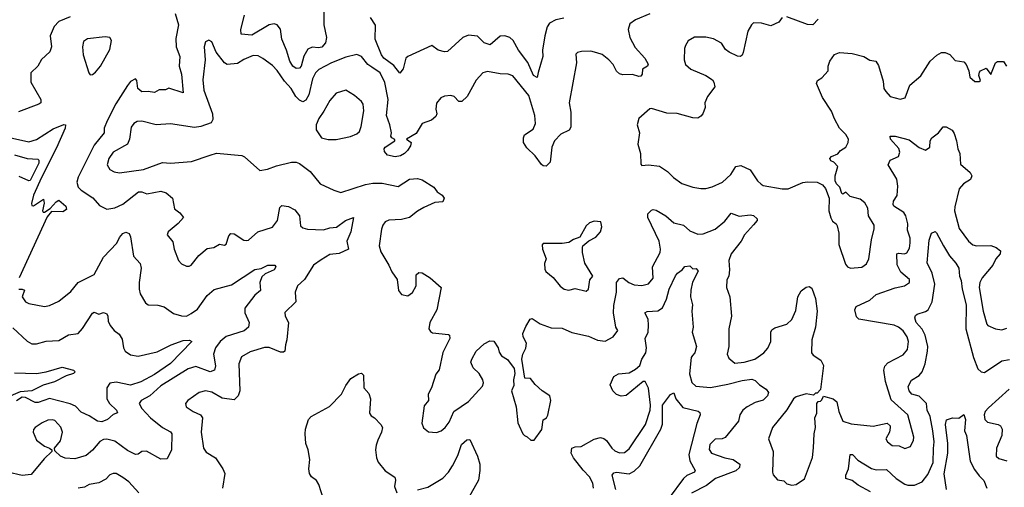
# Model space of a CAD drawing. Extents: x 1468344 to 1613994, y 525695 to 643861.
# Tile 334 of 427: x 1531118 to 1537300, y 633090 to 636026. Entities that reach past the tile are written whole.
import ezdxf

# ---------------------------------------------------------------- set-up
doc = ezdxf.new("R2010")
doc.units = 0

msp = doc.modelspace()

# ---------------------------------------------------------------- linework, layer by layer
at = {"layer": '0CON10XD'}
for points in [[(1532094.1, 636065), (1532114.7, 635995), (1532099.1, 635909.1), (1532100.7, 635855), (1532124.6, 635795), (1532119.1, 635735), (1532134.2, 635685), (1532145, 635566.7), (1532055, 635596.4), (1532033.4, 635586.6), (1531995, 635586.4), (1531965, 635568.2), (1531925, 635575.6), (1531885, 635573.5), (1531860.5, 635595), (1531854.2, 635644.2), (1531845, 635654), (1531815, 635638.2), (1531795, 635613.2), (1531722.8, 635497.2), (1531667.8, 635392.2), (1531649.8, 635345), (1531649.1, 635315), (1531585, 635238.6), (1531485, 635038.2), (1531477.8, 635005), (1531485.3, 634975.3), (1531504.4, 634955), (1531577.4, 634907.4), (1531618.5, 634858.5), (1531666.4, 634836.4), (1531715, 634845.6), (1531765, 634868.2), (1531865, 634944.6), (1531885, 634944.5), (1531917.4, 634932.6), (1532005, 634950), (1532038.9, 634938.9), (1532077.5, 634905), (1532089.5, 634839.5), (1532124.2, 634814.2), (1532147.5, 634785), (1532114.2, 634745.8), (1532050, 634695), (1532044, 634675), (1532080.3, 634630.3), (1532087.5, 634585), (1532115, 634514), (1532135, 634492.5), (1532165, 634479.2), (1532181.4, 634478.6), (1532195, 634484.2), (1532243.1, 634545), (1532295, 634589.2), (1532337.5, 634595), (1532373.6, 634616.4), (1532405, 634610), (1532415, 634617.5), (1532431.3, 634668.7), (1532445, 634684.2), (1532465, 634681.5), (1532525, 634642.5), (1532545, 634638.9), (1532555, 634641.9), (1532612.5, 634695), (1532706.3, 634723.7), (1532736.7, 634765), (1532752.5, 634847.5), (1532765, 634860), (1532805, 634854.2), (1532845, 634832.5), (1532875.7, 634795), (1532881.1, 634731.1), (1532895, 634719.4), (1532925, 634710.5), (1533025, 634706.1), (1533065, 634719.5), (1533107.5, 634722.5), (1533163.3, 634765), (1533213.3, 634783.3), (1533197.8, 634695), (1533172.9, 634635), (1533183.3, 634585), (1533125, 634558.8), (1533065, 634550.8), (1533010.8, 634519.2), (1532962.9, 634485), (1532906.5, 634395), (1532862.5, 634355), (1532847.7, 634315), (1532851.4, 634255), (1532782.7, 634187.3), (1532784.2, 634165), (1532805.6, 634125), (1532796.4, 634015), (1532786.5, 633985), (1532783.8, 633945), (1532775, 633939.2), (1532755, 633939.4), (1532685, 633967.9), (1532655, 633968.5), (1532565, 633941.1), (1532511.9, 633908.1), (1532494.6, 633865), (1532501.5, 633695), (1532489.5, 633665), (1532465, 633639.5), (1532389.8, 633649.8), (1532325, 633686.2), (1532285, 633696.2), (1532245, 633684.4), (1532173.8, 633635), (1532158.8, 633615), (1532163.3, 633595), (1532206.7, 633565), (1532254, 633545), (1532265.5, 633525.5), (1532258.2, 633435), (1532271.8, 633335), (1532290, 633310), (1532347.5, 633275), (1532394.4, 633205), (1532406.6, 633176.6), (1532392, 633085)], [(1533026.9, 636075), (1533028.1, 635995), (1533043.8, 635915), (1533038.7, 635881.3), (1533015, 635854.7), (1532995, 635850), (1532955, 635853.1), (1532928.1, 635841.9), (1532902.3, 635797.7), (1532886.3, 635733.7), (1532875, 635722.4), (1532855, 635720.5), (1532833.9, 635733.9), (1532815.3, 635765), (1532794.1, 635835), (1532763.8, 635905), (1532755, 635966.7), (1532735, 635994.2), (1532715, 636000), (1532685, 635994.4), (1532575, 635928.2), (1532508, 635935), (1532506.2, 635965), (1532529.1, 636055)], [(1535075, 636063.5), (1534984.2, 636025), (1534948.9, 636001.1), (1534937.5, 635965), (1534948.5, 635915), (1534982.2, 635852.2), (1535043.1, 635785), (1535063.8, 635746.2), (1535058.8, 635735), (1535029.2, 635715), (1535026.4, 635683.6), (1535018.3, 635671.7), (1535005, 635669.4), (1534965, 635682.7), (1534905, 635679.7), (1534885, 635686.6), (1534865, 635702.5), (1534843.2, 635745), (1534816.9, 635775), (1534775, 635806.8), (1534740.9, 635819.1)], [(1531435, 636044.5), (1531365, 636014.4), (1531335, 635984.3), (1531309.5, 635925), (1531318.1, 635855), (1531308, 635825), (1531255, 635777.1), (1531232.9, 635735), (1531187.6, 635692.4), (1531188.9, 635635), (1531250.4, 635525), (1531250.6, 635505), (1531238, 635495), (1531111.8, 635448.2)], [(1534533.7, 636036.3), (1534484.8, 636025.2), (1534445.5, 636005), (1534429.4, 635980.6), (1534414.6, 635925), (1534400, 635835), (1534403.5, 635795), (1534373.3, 635695), (1534367.3, 635662.7), (1534345, 635676), (1534307.9, 635757.9), (1534249.7, 635835), (1534216.1, 635895), (1534195, 635913.8), (1534165, 635924.6), (1534135, 635922.2), (1534071.4, 635868.6), (1534035, 635881.1), (1533992.6, 635922.6), (1533935, 635930), (1533900, 635915), (1533805, 635826), (1533785, 635824), (1533745, 635834.2), (1533705, 635864), (1533555, 635796), (1533543.3, 635785), (1533525, 635717.5), (1533505, 635690), (1533468.1, 635738.1), (1533405.4, 635785), (1533389.7, 635805), (1533350.9, 635905), (1533351.2, 635991.2), (1533320.7, 636040.7)], [(1535905, 636040), (1535885, 636010), (1535835, 635987.5), (1535775, 636004.4), (1535725, 636005.8), (1535712, 635995), (1535688.6, 635955), (1535660.2, 635819.8), (1535655, 635803.8), (1535644.3, 635795.7), (1535625, 635798.1), (1535572.2, 635822.2), (1535549.1, 635839.1), (1535525, 635878.6), (1535475, 635906.8), (1535425, 635916.6), (1535355, 635917.3), (1535315, 635894), (1535297.5, 635865), (1535292.9, 635845), (1535290, 635775), (1535299.2, 635745), (1535330.8, 635715), (1535425, 635675.7), (1535468.8, 635648.8), (1535476.7, 635635), (1535482, 635605), (1535436.7, 635545), (1535420, 635505), (1535421.2, 635475), (1535406.2, 635435), (1535395, 635420), (1535375, 635408.8), (1535345, 635409.2), (1535246.3, 635436.3), (1535180.3, 635440.3), (1535085, 635468.6), (1535074.2, 635465.8), (1535005, 635406.7), (1534995.7, 635365), (1535010, 635315), (1535000, 635245), (1535015.9, 635185.9), (1535018.3, 635118.3), (1535025, 635110), (1535065, 635113.8), (1535135, 635106.2), (1535185, 635073.8), (1535222, 635035), (1535275, 634997.1), (1535345, 634974.4), (1535395, 634965.7), (1535425.8, 634965.8), (1535465, 634975.7), (1535530, 635005), (1535581.9, 635055), (1535615, 635104.2), (1535645, 635110), (1535703.7, 635083.7), (1535750.8, 635015), (1535773.6, 634993.6), (1535785.8, 634985.8), (1535905, 634963.1), (1535942.5, 634965), (1536035, 635003.6), (1536065, 635008.8), (1536125.5, 635005.5), (1536159.2, 634989.2), (1536176.5, 634966.5), (1536199.4, 634905), (1536198.6, 634825), (1536211.1, 634781.1), (1536221.2, 634761.2), (1536243.3, 634745), (1536251.2, 634731.2), (1536260, 634685), (1536260, 634615), (1536301.8, 634491.8), (1536315, 634474), (1536335, 634465.7), (1536405, 634471.4), (1536435, 634494), (1536449.2, 634525), (1536465.8, 634644.2), (1536483.6, 634713.6), (1536482, 634735), (1536447.8, 634795), (1536443.4, 634843.4), (1536425, 634875.8), (1536395, 634899.2), (1536332.5, 634915), (1536305, 634942.5), (1536285, 634930), (1536280, 634935), (1536267.5, 634975), (1536245.8, 634995.8), (1536238.6, 635015), (1536237.1, 635045), (1536254.2, 635105), (1536228.8, 635131.2), (1536210.5, 635140.5), (1536204.5, 635155.5), (1536215, 635167.5), (1536255, 635183.8), (1536271.2, 635205), (1536304.2, 635225.8), (1536320, 635255), (1536321.2, 635275), (1536304.2, 635305), (1536264.2, 635345), (1536232.7, 635402.7), (1536215, 635452.5), (1536158.6, 635538.6), (1536120, 635625), (1536126.1, 635643.9), (1536155, 635662), (1536193.8, 635705), (1536194, 635735), (1536204.2, 635765), (1536233, 635807), (1536265, 635821.2), (1536345, 635813.3), (1536417.5, 635795), (1536455, 635772.5), (1536493.3, 635765), (1536509.5, 635739.5), (1536539.3, 635639.3), (1536543.8, 635595), (1536556, 635575), (1536582.5, 635545), (1536645, 635526.2), (1536676.7, 635535), (1536706.2, 635615), (1536775, 635674.3), (1536833.4, 635766.6), (1536877.1, 635802.9), (1536905, 635820), (1536929.3, 635819.3), (1536957.3, 635807.3), (1536990.5, 635770.5), (1537045, 635761.4), (1537060.8, 635745), (1537076.7, 635705), (1537082.5, 635665), (1537115, 635637.5), (1537141.7, 635638.3), (1537150, 635645), (1537140, 635675), (1537143, 635697), (1537150, 635705), (1537185, 635722.5), (1537215, 635682.5), (1537244.2, 635755.8), (1537256.2, 635763.8), (1537295, 635763.8), (1537314.2, 635735)], [(1536130.9, 636029.1), (1536096.7, 635995), (1536065, 635997.1), (1535935, 636043.3)], [(1531560.5, 635680.5), (1531575, 635682.9), (1531595, 635697.1), (1531625, 635735.4), (1531685, 635840), (1531695.8, 635895), (1531683.9, 635913.9), (1531655, 635918), (1531545, 635907.1), (1531519.7, 635890.3), (1531513.1, 635855), (1531516.9, 635805), (1531551.9, 635691.9), (1531560.5, 635680.5)], [(1534740.9, 635819.1), (1534705, 635827.8), (1534645, 635827.5), (1534620.3, 635819.7), (1534610.5, 635809.5), (1534614.4, 635755), (1534568.6, 635505), (1534578.9, 635445), (1534578.3, 635351.7), (1534568.1, 635331.9), (1534515, 635308.2), (1534475.4, 635265), (1534458.2, 635225), (1534448.8, 635131.2), (1534424.3, 635105.7), (1534405, 635108.1), (1534395, 635117.1), (1534355, 635172.2), (1534301.2, 635221.2), (1534281.8, 635255), (1534280.4, 635285), (1534286.9, 635303.1), (1534341, 635339), (1534357.6, 635375), (1534352.5, 635425), (1534315, 635549.4), (1534213.3, 635673.3), (1534185, 635684.6), (1534134.6, 635685.4), (1534055, 635701.9), (1534025, 635693.1), (1533984.1, 635645.9), (1533926.9, 635545), (1533895, 635513.5), (1533875, 635512.2), (1533845, 635544.4), (1533825, 635551.1), (1533785, 635546.9), (1533762, 635535), (1533735, 635502.5), (1533730, 635465), (1533738, 635435), (1533731.7, 635418.3), (1533704.4, 635395.6), (1533645, 635374.2), (1533607.6, 635312.4), (1533546.7, 635275), (1533576, 635255), (1533571.4, 635235), (1533552.5, 635205), (1533535, 635186), (1533509.1, 635170.9), (1533475, 635165.8), (1533427.5, 635175), (1533407.7, 635197.7), (1533406, 635215), (1533412, 635225), (1533473.3, 635265), (1533473, 635273), (1533454.5, 635284.5), (1533449.2, 635295), (1533451.9, 635315), (1533442.9, 635365), (1533421.2, 635425), (1533431.1, 635525), (1533411, 635631), (1533381.8, 635691.8), (1533328.7, 635728.7), (1533304.8, 635744.8), (1533265, 635795.6), (1533235, 635807.5), (1533165, 635791.5), (1533075.8, 635755), (1532997.4, 635712.6), (1532975, 635692.5), (1532957.4, 635655), (1532934.6, 635555), (1532915, 635520.5), (1532895, 635511.5), (1532875, 635521.2), (1532852.3, 635545), (1532822.9, 635595), (1532781.2, 635641.2), (1532735, 635708.2), (1532705, 635738.1), (1532645, 635781.9), (1532615, 635798.9), (1532585, 635802.2), (1532525, 635776.7), (1532485, 635750.9), (1532421.2, 635745), (1532404.7, 635754.7), (1532352, 635822), (1532325, 635887.5), (1532305, 635897.5), (1532285, 635887.5), (1532276, 635855), (1532283.1, 635775), (1532267.7, 635647.7), (1532273.6, 635583.6), (1532329.1, 635435), (1532331.3, 635398.7), (1532320.5, 635379.5), (1532255.4, 635354.6), (1532215, 635350), (1532065, 635372.3), (1531975.3, 635365.3), (1531885, 635388.5), (1531855, 635387.5), (1531835, 635374), (1531818.3, 635351.7), (1531807.5, 635275), (1531794.6, 635245.4), (1531704.3, 635195), (1531678.5, 635155), (1531668.6, 635115), (1531683.3, 635085), (1531710.7, 635070.7), (1531745, 635065.6), (1531895, 635084.7), (1532015, 635130), (1532065, 635125.8), (1532197.5, 635135), (1532314.4, 635175.6), (1532355, 635187.5), (1532513.5, 635173.5), (1532530.6, 635165), (1532625, 635080), (1532675, 635088.1), (1532731.1, 635108.9), (1532825, 635132.3), (1532855, 635132.1), (1532875, 635123.5), (1532942.8, 635072.8), (1533005.7, 634995.7), (1533090, 634955), (1533135, 634940.8), (1533288.5, 634991.5), (1533335, 634999.1), (1533395, 634999.2), (1533495, 634978), (1533565, 635024), (1533615, 635030), (1533645, 635020), (1533717.5, 634975), (1533740, 634945), (1533770, 634925), (1533782.5, 634905), (1533775, 634883.3), (1533725, 634879.2), (1533656, 634846), (1533615, 634823.1), (1533566.4, 634783.6), (1533515, 634771.6), (1533435, 634767.9), (1533413.3, 634756.7), (1533397.8, 634735), (1533390.2, 634709.8), (1533375.9, 634605.9), (1533385, 634567.5), (1533436.2, 634485), (1533453.8, 634443.8), (1533487.5, 634395), (1533496.7, 634325), (1533515, 634300), (1533555, 634292), (1533585, 634313.8), (1533608, 634355), (1533607.5, 634425), (1533625, 634438.8), (1533645, 634435.8), (1533695, 634406), (1533764.2, 634344.2), (1533736.5, 634205), (1533694.2, 634125), (1533688, 634085), (1533697.3, 634067.3), (1533710.3, 634060.3), (1533809.5, 634049.5), (1533816.7, 634045), (1533818.8, 634025), (1533774.3, 633935.7), (1533751.7, 633828.3), (1533730.6, 633799.4), (1533702.9, 633715), (1533683.1, 633675), (1533684.2, 633635), (1533657.6, 633602.4), (1533643, 633493), (1533654.2, 633464.2), (1533685, 633438.8), (1533734.1, 633434.1), (1533765, 633444.2), (1533790, 633465), (1533815, 633498.8), (1533844.7, 633565.3), (1533935, 633629.6), (1534024.3, 633725), (1534030, 633745), (1534026.7, 633765), (1534002.5, 633805), (1533965, 633840), (1533951.2, 633875), (1533956.2, 633895), (1533985, 633943.8), (1534035, 633990), (1534070.7, 634009.3), (1534095, 634007.5), (1534122.5, 633965), (1534128.3, 633938.3), (1534142.5, 633915), (1534181.7, 633891.7), (1534222.5, 633835), (1534227.5, 633805), (1534217.5, 633765), (1534220.7, 633729.3), (1534206.2, 633695), (1534235.6, 633595), (1534246, 633495), (1534253.8, 633475), (1534276.4, 633426.4), (1534287.5, 633415), (1534305, 633407.5), (1534326.7, 633386.7), (1534347.5, 633385), (1534396.2, 633453.8), (1534405, 633512.5), (1534425, 633526.7), (1534435, 633542.5), (1534452, 633635), (1534446, 633665), (1534397.5, 633695), (1534353.8, 633735), (1534325, 633773.3), (1534290, 633775), (1534270, 633895), (1534276.7, 633925), (1534295.8, 633964.2), (1534300.8, 633995), (1534279.1, 634035), (1534277.1, 634055), (1534295, 634098.8), (1534323.3, 634145), (1534335, 634150), (1534386.4, 634116.4), (1534455, 634090.8), (1534525, 634089.1), (1534585, 634062.9), (1534689.3, 634039.3), (1534745.9, 634014.1), (1534795, 634008), (1534843.3, 634035), (1534872.5, 634075), (1534861.2, 634095), (1534845.4, 634185), (1534847.9, 634232.1), (1534864.7, 634315), (1534865.3, 634375), (1534885, 634401.1), (1534905, 634405.8), (1534942.9, 634375), (1534975, 634362.1), (1535025, 634357.5), (1535065, 634367.5), (1535095, 634403.3), (1535090.6, 634475), (1535138.9, 634565), (1535142.1, 634585), (1535133.2, 634635), (1535062.3, 634785), (1535062.7, 634807.3), (1535085, 634830), (1535095, 634833.8), (1535115, 634829.2), (1535175, 634795.6), (1535225, 634750.4), (1535285, 634735.5), (1535325, 634700.4), (1535375, 634679.6), (1535409.1, 634680.9), (1535485, 634711.8), (1535545, 634762.1), (1535585, 634810.8), (1535635, 634792.7), (1535705, 634800), (1535725, 634795.7), (1535748.1, 634775), (1535748.1, 634765), (1535725, 634738.6), (1535668.7, 634675), (1535648, 634635), (1535585.9, 634555), (1535570.9, 634515), (1535574.5, 634455.5), (1535570, 634415), (1535557, 634393), (1535556.2, 634345), (1535575.7, 634285), (1535587.8, 634165), (1535571.1, 634085), (1535571.1, 633975), (1535560.6, 633925), (1535569.7, 633899.7), (1535608.9, 633868.9), (1535667.5, 633875), (1535734, 633895), (1535789.4, 633935), (1535815, 633963.1), (1535833.1, 634005), (1535833.8, 634065), (1535840.7, 634079.3), (1535859.5, 634090.5), (1535935, 634113.2), (1535965, 634143.5), (1535990.1, 634199.9), (1536002.9, 634285), (1536025, 634324.2), (1536055, 634347.1), (1536075, 634351.4), (1536090.7, 634340.7), (1536104.6, 634304.6), (1536114.5, 634275), (1536124.5, 634195.5), (1536115.4, 634094.6), (1536092.3, 634015), (1536090, 633935), (1536099.7, 633919.7), (1536147.8, 633887.8), (1536164.5, 633855), (1536146.4, 633703.6), (1536125, 633680), (1536115, 633680), (1536101.7, 633668.3), (1536055, 633675.8), (1535993.1, 633656.9), (1535975.8, 633645), (1535935, 633576.7), (1535844.4, 633465), (1535820, 633395), (1535847.7, 633315), (1535844.5, 633184.5), (1535848.8, 633168.8), (1535876.4, 633136.4), (1535915, 633130), (1535935, 633112.5), (1535965, 633102.5), (1535993.3, 633106.7), (1536045, 633142.5), (1536096.4, 633276.4), (1536102.5, 633337.5), (1536105.7, 633425), (1536114.3, 633465), (1536110, 633525), (1536123.3, 633555), (1536123.3, 633615), (1536131.7, 633628.3), (1536145, 633630), (1536155, 633640), (1536165, 633662.5), (1536225.9, 633645.9), (1536247.5, 633627.5), (1536260, 633565), (1536285, 633504.3), (1536338.2, 633488.2), (1536476.1, 633473.9), (1536565, 633492.5), (1536582.5, 633475), (1536583.3, 633465), (1536578.8, 633435), (1536556.7, 633395), (1536566.7, 633375), (1536595, 633352.5), (1536639.2, 633349.2), (1536675, 633333.8), (1536710, 633345), (1536730, 633385), (1536732.5, 633405), (1536694.3, 633545), (1536588.7, 633638.7), (1536554.2, 633755), (1536544.1, 633825), (1536550.4, 633849.6), (1536568.4, 633871.6), (1536665, 633922.5), (1536691.2, 633955), (1536697.3, 634005), (1536690, 634035), (1536665, 634071.9), (1536635, 634095.4), (1536607.6, 634107.6), (1536386.2, 634146.2), (1536370.9, 634160.9), (1536360.6, 634205), (1536370, 634225), (1536454.7, 634265.3), (1536495, 634301.2), (1536615, 634341.8), (1536673.3, 634355), (1536703.9, 634376.1), (1536704, 634395), (1536650.5, 634440.5), (1536627.4, 634487.4), (1536624.8, 634555.2), (1536635, 634560.7), (1536673.1, 634556.9), (1536687.6, 634562.4), (1536705, 634592), (1536709.5, 634625), (1536708.1, 634655), (1536691.8, 634705), (1536693.8, 634745), (1536681.9, 634795), (1536668.6, 634815), (1536606.7, 634855), (1536601.1, 634865), (1536603.3, 634886.7), (1536627.3, 634922.7), (1536630.9, 634980.9), (1536625.6, 635025), (1536570, 635115), (1536584.2, 635145), (1536635, 635168), (1536644.3, 635195), (1536636.9, 635216.9), (1536585.8, 635275), (1536583.3, 635295), (1536615, 635295.6), (1536702.6, 635272.6), (1536765, 635223.1), (1536805, 635206), (1536832, 635225), (1536834.3, 635265), (1536844.2, 635285), (1536886, 635315), (1536915, 635353.3), (1536935, 635353.3), (1536971.7, 635331.7), (1536985, 635312.5), (1537000, 635265), (1537007.3, 635215), (1537020.4, 635185), (1537025, 635120), (1537085, 635065.7), (1537095.6, 635045), (1537087.9, 635022.1), (1537043.9, 634996.1), (1537015.5, 634964.5), (1536988.8, 634851.2), (1536987.9, 634825), (1537015.7, 634715), (1537075, 634635.8), (1537103.1, 634613.1), (1537125, 634606.5), (1537215, 634607.3), (1537248.8, 634595), (1537275.8, 634575), (1537274.3, 634555), (1537245.8, 634524.2), (1537227.5, 634485), (1537160.4, 634405), (1537145.4, 634375), (1537141.5, 634345), (1537167.7, 634195), (1537189.4, 634115), (1537195.6, 634105.6), (1537245, 634084.2), (1537285, 634078), (1537315, 634088.1)], [(1533105, 635274.4), (1533195, 635293.8), (1533235, 635310), (1533251.5, 635325), (1533261.5, 635355), (1533277.9, 635455), (1533275.4, 635495.4), (1533263.6, 635513.6), (1533220.3, 635550.3), (1533165, 635584), (1533105.9, 635564.1), (1533065, 635518.8), (1533028.8, 635451.2), (1532995.6, 635405), (1532980, 635365), (1532980, 635335), (1533013.8, 635285), (1533055, 635274.4), (1533105, 635274.4)], [(1531016.2, 635295), (1531175, 635259.2), (1531225, 635273.1), (1531328.8, 635341.2), (1531395, 635369.1), (1531405.9, 635365.9), (1531404.6, 635345), (1531349, 635221), (1531255, 635036.2), (1531205.6, 634925), (1531191.7, 634871.7), (1531195, 634860), (1531205, 634857.5), (1531268.8, 634898.8), (1531272, 634875), (1531261.2, 634825), (1531265, 634817.5), (1531275, 634816.7), (1531309.5, 634840.5), (1531347.7, 634882.3), (1531365, 634893.1), (1531408.6, 634855), (1531412.5, 634835), (1531389.4, 634820.6), (1531318.9, 634821.1), (1531290.7, 634789.3), (1531115.5, 634405)], [(1531085, 635178.3), (1531165, 635153.7), (1531231.4, 635151.4), (1531239.2, 635145), (1531238.7, 635125), (1531185, 635016.2), (1531175, 635014.1), (1531115, 635041.8)], [(1534675, 634322), (1534688.8, 634335), (1534698.3, 634391.7), (1534717.5, 634415), (1534666.9, 634496.9), (1534651.4, 634565), (1534650.8, 634595), (1534654.4, 634605.6), (1534691.9, 634638.1), (1534735, 634661.2), (1534764, 634695), (1534773.8, 634725), (1534766.7, 634756.7), (1534725, 634761.2), (1534695, 634750), (1534675, 634731.2), (1534635, 634660), (1534595, 634646), (1534565, 634627.5), (1534525, 634620), (1534405, 634620), (1534398.3, 634611.7), (1534401.2, 634585), (1534423.3, 634525), (1534413.3, 634495), (1534415, 634460), (1534422, 634445), (1534466.7, 634406.7), (1534512.1, 634352.1), (1534536.2, 634335), (1534565, 634327.1), (1534605, 634337.5), (1534675, 634322)], [(1531113.1, 634333.1), (1531135, 634334.4), (1531147.9, 634327.9), (1531133.8, 634285), (1531154.3, 634254.3), (1531175, 634243.6), (1531274.1, 634225.9), (1531305, 634231.9), (1531365, 634259.1), (1531440.2, 634319.7), (1531485, 634376.9), (1531585, 634425.6), (1531644.8, 634535.2), (1531727.3, 634622.8), (1531745, 634659.2), (1531765.8, 634684.2), (1531785, 634692.5), (1531805, 634683.8), (1531815, 634662.5), (1531832, 634542), (1531875.6, 634495), (1531880.6, 634465), (1531868.5, 634375), (1531869.1, 634335), (1531875.5, 634305.5), (1531907.7, 634247.7), (1531925, 634236.2), (1531985, 634233.1), (1532025, 634222.9), (1532085, 634181.4), (1532135, 634165.6), (1532165, 634163.6), (1532195, 634180.4), (1532235, 634208.5), (1532295, 634294.5), (1532338.8, 634331.2), (1532448.1, 634361.9), (1532595, 634456.9), (1532635, 634463.1), (1532675.5, 634485.5), (1532720, 634485), (1532726.2, 634475), (1532715, 634456.2), (1532659.7, 634430.3), (1532638.1, 634411.9), (1532626.8, 634375), (1532630.6, 634325), (1532593.6, 634296.4), (1532532.7, 634215), (1532530.9, 634185), (1532558.9, 634125), (1532554.2, 634095), (1532526.8, 634073.2), (1532415, 634036.8), (1532377.7, 634005), (1532346.8, 633965), (1532334.7, 633925), (1532347.9, 633852.1), (1532342, 633825), (1532315, 633815.6), (1532225, 633847.8), (1532177.1, 633832.9), (1532005, 633727.5), (1531935, 633663.6), (1531882, 633635), (1531869.2, 633615), (1531884.4, 633585), (1531940.5, 633525), (1532015, 633464.6), (1532065, 633438.1), (1532074.4, 633425), (1532071.9, 633325), (1532045, 633269.3), (1532005, 633266.1), (1531915, 633316.8), (1531886.2, 633315), (1531861.8, 633298.2), (1531845, 633296.4), (1531795, 633320.7), (1531715, 633378.9), (1531665, 633392.5), (1531645, 633390), (1531622.2, 633377.8), (1531575, 633322.9), (1531535, 633290), (1531465, 633268.5), (1531403.6, 633273.6), (1531374.5, 633284.5), (1531338.3, 633318.3), (1531337.5, 633335), (1531375, 633381.2), (1531386.9, 633435), (1531376.7, 633466.7), (1531339.1, 633509.1), (1531325, 633514.5), (1531295, 633511.2), (1531258.6, 633495), (1531215.7, 633465), (1531205, 633453.3), (1531203.1, 633435), (1531224.3, 633385), (1531275, 633348.8), (1531306.1, 633336.1), (1531320, 633325), (1531320, 633315), (1531271.7, 633268.3), (1531190.5, 633169.5), (1531133.8, 633163.8), (1531045, 633185.3)], [(1536460.3, 633060.3), (1536382.5, 633102.5), (1536345, 633131.5), (1536305.7, 633145.7), (1536305.6, 633165), (1536320.9, 633205), (1536332, 633295), (1536346.2, 633295), (1536380.6, 633260.6), (1536465, 633207.9), (1536495, 633200.4), (1536560.6, 633200.6), (1536620, 633145), (1536675, 633110.4), (1536695, 633104), (1536735, 633103.6), (1536785, 633124.5), (1536818.9, 633171.1), (1536852.5, 633245), (1536856, 633334), (1536859.6, 633375), (1536851.2, 633445), (1536834.8, 633535), (1536815.2, 633575), (1536810.6, 633615), (1536765, 633661.8), (1536718.2, 633675), (1536703.1, 633695), (1536696.6, 633723.4), (1536717.2, 633762.8), (1536765, 633792.5), (1536784.6, 633815), (1536802.8, 633865), (1536818.4, 633945), (1536819.4, 633975), (1536803.6, 634045), (1536783.2, 634083.2), (1536746.9, 634125), (1536738.6, 634155), (1536741.9, 634168.1), (1536752.4, 634177.6), (1536805, 634192.9), (1536822.2, 634205), (1536846.7, 634255), (1536864, 634365), (1536846.4, 634435), (1536815, 634500), (1536827.3, 634642.7), (1536843.3, 634685), (1536865, 634695.8), (1536875, 634687.5), (1536917.1, 634607.1), (1536955, 634543.3), (1536995, 634497.5), (1537014.2, 634465), (1537017.5, 634415), (1537028.3, 634388.3), (1537034.4, 634335), (1537060.5, 634235), (1537059.2, 634085), (1537107.1, 633905), (1537134.1, 633834.1), (1537155, 633814.4), (1537175, 633811.5), (1537285, 633883.1), (1537333, 633893)], [(1534865, 633672.2), (1534841.1, 633695), (1534826.1, 633733.9), (1534848.1, 633785), (1534877.7, 633802.2), (1534945, 633808.1), (1534985, 633831), (1535011.7, 633855), (1535025.2, 633895), (1535048.7, 633935), (1535053.4, 633965), (1535046, 634025), (1535064.5, 634065), (1535067, 634107), (1535063.3, 634145), (1535043.3, 634185), (1535057, 634193), (1535125, 634197.8), (1535154.1, 634215.9), (1535179.7, 634270.3), (1535195.5, 634335), (1535235, 634417.1), (1535247.1, 634435), (1535276.7, 634455), (1535295, 634476.7), (1535325, 634480), (1535345, 634462.5), (1535365, 634463.3), (1535377.5, 634447.5), (1535341.7, 634378.3), (1535331.7, 634328.3), (1535330.5, 634285), (1535342.5, 634235), (1535337.1, 634195), (1535345.9, 634095.9), (1535340, 634065), (1535367, 633975), (1535356.2, 633933.8), (1535341.8, 633918.2), (1535334.4, 633905.6), (1535322.4, 633802.4), (1535338.7, 633748.7), (1535364, 633724), (1535455, 633716.6), (1535565, 633736.7), (1535655, 633760.7), (1535715, 633767.8), (1535735, 633760.9), (1535763, 633733), (1535805.6, 633705.6), (1535819.2, 633685), (1535812.8, 633665), (1535785, 633637.2), (1535735, 633622.3), (1535685, 633595.9), (1535659.2, 633575), (1535638.5, 633545), (1535630.5, 633505), (1535547.2, 633402.8), (1535527.5, 633395), (1535485, 633392.1), (1535450.9, 633359.1), (1535446.6, 633326.6), (1535460.6, 633305), (1535545.2, 633275.2), (1535598.6, 633265), (1535640, 633235), (1535637.5, 633215), (1535615, 633194.1), (1535487.5, 633145), (1535429.7, 633100.3), (1535336.7, 633053.3)], [(1531075, 634090.6), (1531165, 634007.3), (1531195, 633991.5), (1531225, 633990.6), (1531285, 634007.5), (1531365, 634010.9), (1531425, 634046.9), (1531485.8, 634055), (1531513.2, 634086.8), (1531575, 634182.9), (1531585, 634189.4), (1531615, 634177.1), (1531645, 634187.1), (1531665, 634178.9), (1531672.1, 634165), (1531672.9, 634132.9), (1531685.7, 634105), (1531710.8, 634075), (1531742.4, 634052.4), (1531760.9, 634020.9), (1531769.2, 633965), (1531780, 633945), (1531815, 633921.8), (1531862.6, 633912.6), (1531980.5, 633939.5), (1532070, 633985), (1532145, 634011.2), (1532184.3, 634014.3), (1532200, 634005), (1532065, 633867.5), (1531965, 633797.4), (1531878.5, 633751.5), (1531815, 633730.6), (1531725, 633750.4), (1531685, 633744.4), (1531664.6, 633715), (1531664.5, 633645), (1531682.5, 633615), (1531725.6, 633575), (1531733, 633557), (1531705, 633546.7), (1531668.8, 633515), (1531635, 633501.1), (1531606, 633505), (1531555, 633538.9), (1531505, 633560.6), (1531469.8, 633599.8), (1531434.7, 633614.7), (1531305, 633646.8), (1531235, 633622.6), (1531215, 633621.8), (1531155, 633653.2), (1531135, 633655.7), (1531097.9, 633632.1)], [(1531085, 633807.9), (1531225, 633803.8), (1531284.1, 633814.1), (1531385, 633843.5), (1531455.6, 633825.6), (1531467.1, 633815), (1531456.7, 633805), (1531410.7, 633789.3), (1531337.5, 633752.5), (1531265, 633731.6), (1531195.1, 633694.9), (1531121.3, 633688.7), (1530935, 633610.6)], [(1533026.2, 633015), (1532996.6, 633106.6), (1532981.8, 633131.8), (1532950.8, 633155), (1532937.4, 633177.4), (1532933.5, 633205), (1532940, 633265), (1532929.1, 633325), (1532914.3, 633365), (1532910.2, 633425), (1532912.9, 633455), (1532930.7, 633515), (1532947.8, 633535), (1533062.4, 633597.6), (1533139.6, 633675), (1533165, 633730), (1533196.8, 633773.2), (1533245, 633802), (1533265, 633807.1), (1533277.1, 633795), (1533279.2, 633715), (1533309.7, 633679.7), (1533320, 633645), (1533314, 633555), (1533325, 633538.8), (1533346.4, 633526.4), (1533386.2, 633485), (1533396.2, 633465), (1533390.8, 633435), (1533366.4, 633385), (1533355.5, 633355), (1533352.9, 633325), (1533358.7, 633275), (1533368.4, 633248.4), (1533413.6, 633193.6), (1533473.1, 633153.1), (1533478.2, 633135), (1533471.8, 633095), (1533485.7, 633055.7)], [(1534721.2, 633085), (1534717.3, 633115), (1534695.3, 633155), (1534655, 633196.6), (1534594.8, 633275), (1534581.1, 633305), (1534585.4, 633334.6), (1534605, 633343.1), (1534643.5, 633346.5), (1534725, 633391.9), (1534765, 633401.9), (1534785, 633396.9), (1534803.4, 633383.4), (1534836.7, 633335), (1534855, 633319.6), (1534885, 633307.1), (1534915, 633307.3), (1534945, 633331.4), (1535048.2, 633485), (1535075.7, 633574.3), (1535078.4, 633605), (1535065, 633713.3), (1535045, 633754), (1535033.3, 633755), (1534925, 633667.2), (1534895, 633662.9), (1534865, 633672.2)], [(1534860, 633075), (1534838.6, 633165), (1534848.9, 633181.1), (1534865.4, 633185.4), (1534945, 633174.6), (1534975, 633190.7), (1535011.5, 633225), (1535144.4, 633455.6), (1535153.3, 633486.7), (1535153.8, 633606.2), (1535205, 633673.3), (1535225, 633682.5), (1535238.6, 633645), (1535281.4, 633591.4), (1535377.5, 633567.5), (1535389.3, 633559.3), (1535391.2, 633545), (1535368.7, 633491.3), (1535318.8, 633295), (1535325.3, 633255.3), (1535360, 633195), (1535353.8, 633185), (1535306.7, 633163.2), (1535285.2, 633144.8), (1535195, 633024.6)], [(1537329.5, 633705), (1537200.3, 633589.7), (1537180, 633565), (1537172.7, 633545), (1537178.1, 633515), (1537195, 633498.1), (1537261.2, 633485), (1537276.4, 633475), (1537285.9, 633455), (1537283.6, 633415), (1537251.5, 633335), (1537249.2, 633285), (1537265, 633271.4), (1537315, 633255.7)], [(1536937.3, 633075), (1536921.6, 633175), (1536944.7, 633305), (1536944.2, 633365), (1536930, 633485), (1536937.1, 633512.9), (1536975, 633525.8), (1537015, 633523.8), (1537045, 633547.5), (1537056.5, 633515), (1537048.8, 633445), (1537062.3, 633415), (1537085, 633254.2), (1537111.9, 633201.9), (1537141.1, 633161.1), (1537172.1, 633132.1), (1537190.5, 633085)], [(1533615, 633074.4), (1533679.8, 633090.2), (1533775, 633146.5), (1533810.4, 633185), (1533834.6, 633225), (1533869.6, 633290.4), (1533891.7, 633358.3), (1533925, 633388.8), (1533945, 633390), (1533993.5, 633285), (1534006.2, 633235), (1534007.9, 633195), (1533998.5, 633135), (1533932.3, 633015)], [(1531865.7, 633055.7), (1531803.8, 633123.8), (1531765, 633151.5), (1531725, 633177.1), (1531705, 633176.9), (1531685, 633167.1), (1531658.8, 633141.2), (1531615, 633117.5), (1531555, 633107.7), (1531525, 633090), (1531485, 633083.3)]]:
    msp.add_lwpolyline(points, dxfattribs=at)

doc.saveas('drawing.dxf')
